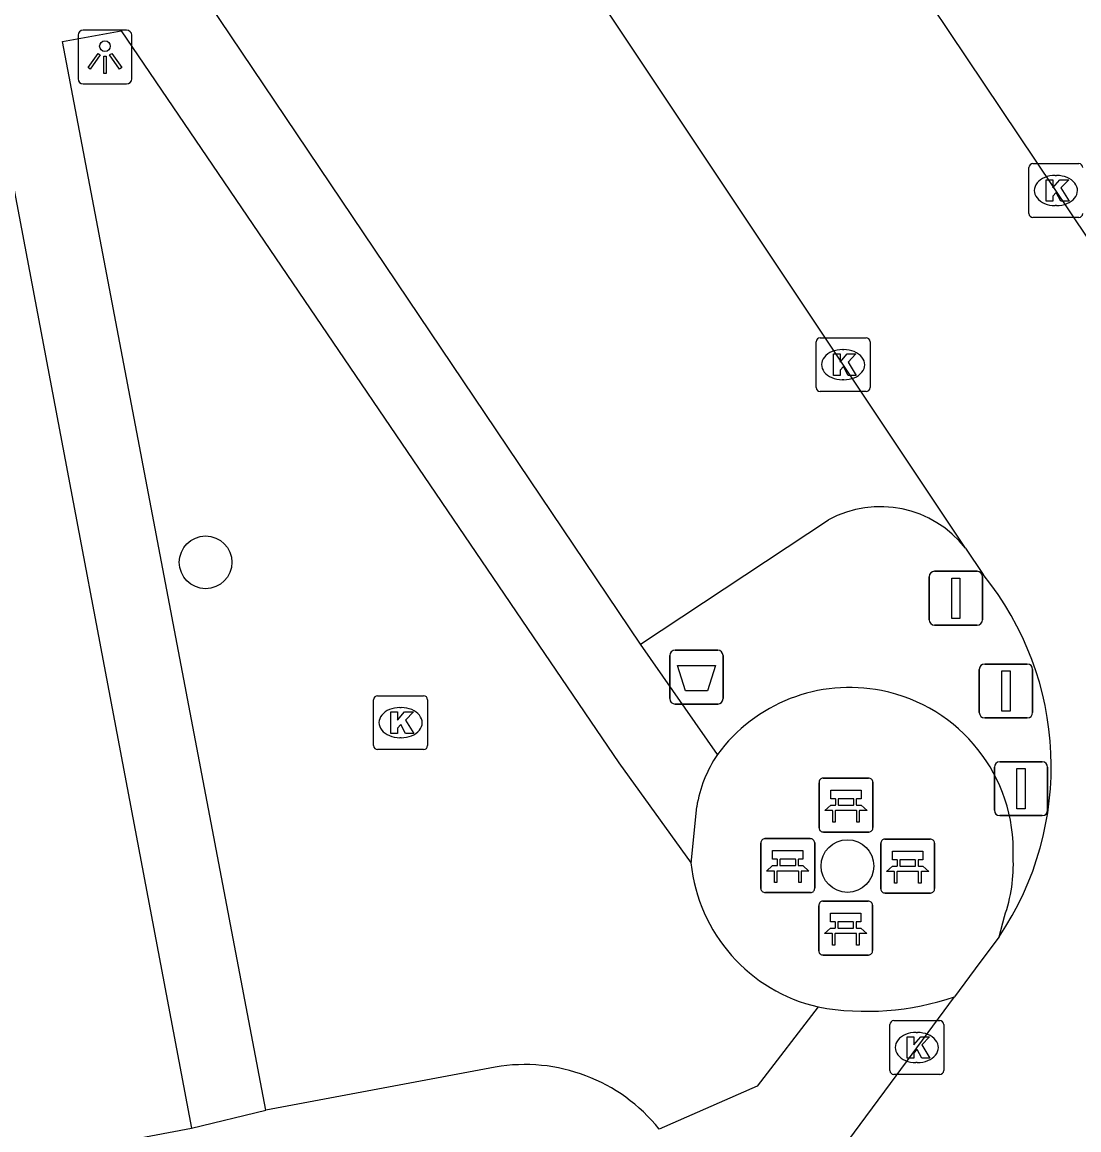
# Model space of a CAD drawing. Extents: x 158352 to 159489, y 383828 to 384597.
# Drawn here: x 158822.38 to 158842, y 384085.87 to 384106.43 of the extents above; entities that cross this region are included whole.
import ezdxf

# ---------------------------------------------------------------- set-up
doc = ezdxf.new("R2010")
doc.units = 0
for name, color, linetype in [('IMGEO_Afsluitpaal', 7, 'Continuous'), ('IMGEO_Afvalbak', 7, 'Continuous'), ('IMGEO_Bank', 7, 'Continuous'), ('IMGEO_Boom', 7, 'Continuous'), ('IMGEO_Kolk', 7, 'Continuous'), ('IMGEO_Lichtpunt', 7, 'Continuous'), ('IMGEO_Parkeervlak_open', 7, 'Continuous'), ('IMGEO_Rijbaan_lokaal_open', 7, 'Continuous'), ('IMGEO_Voetpad_halfverhard', 7, 'Continuous'), ('IMGEO_Voetpad_open', 7, 'Continuous')]:
    doc.layers.add(name, color=color, linetype=linetype)

msp = doc.modelspace()

# ---------------------------------------------------------------- linework, layer by layer
at = {"layer": 'IMGEO_Afsluitpaal'}
for p, q in [((158839.323, 384096.235), (158840.113, 384096.235)), ((158840.113, 384096.235), (158839.323, 384096.235)), ((158839.223, 384095.335), (158839.223, 384096.135)), ((158839.223, 384096.135), (158839.223, 384095.335)), ((158840.213, 384096.135), (158840.213, 384095.335)), ((158840.213, 384095.335), (158840.213, 384096.135)), ((158840.113, 384095.235), (158839.323, 384095.235)), ((158839.323, 384095.235), (158840.113, 384095.235)), ((158840.154, 384093.614), (158840.154, 384094.414)), ((158840.154, 384094.414), (158840.154, 384093.614)), ((158840.254, 384094.514), (158841.044, 384094.514)), ((158841.044, 384094.514), (158840.254, 384094.514)), ((158841.144, 384094.414), (158841.144, 384093.614)), ((158841.144, 384093.614), (158841.144, 384094.414)), ((158841.044, 384093.514), (158840.254, 384093.514)), ((158840.254, 384093.514), (158841.044, 384093.514)), ((158840.433, 384091.8), (158840.433, 384092.6)), ((158840.433, 384092.6), (158840.433, 384091.8)), ((158840.533, 384092.7), (158841.323, 384092.7)), ((158841.323, 384092.7), (158840.533, 384092.7)), ((158841.423, 384092.6), (158841.423, 384091.8)), ((158841.423, 384091.8), (158841.423, 384092.6)), ((158841.323, 384091.7), (158840.533, 384091.7)), ((158840.533, 384091.7), (158841.323, 384091.7))]:
    msp.add_line(p, q, dxfattribs=at)
for points in [[(158839.643, 384096.11), (158839.793, 384096.11), (158839.793, 384095.36), (158839.643, 384095.36), (158839.643, 384096.11)], [(158840.574, 384094.389), (158840.724, 384094.389), (158840.724, 384093.639), (158840.574, 384093.639), (158840.574, 384094.389)], [(158840.853, 384092.575), (158841.003, 384092.575), (158841.003, 384091.825), (158840.853, 384091.825), (158840.853, 384092.575)]]:
    msp.add_lwpolyline(points, dxfattribs=at)
for centre, start, end in [((158839.323, 384096.135), 90, 180), ((158839.323, 384096.135), 90, 180), ((158840.113, 384096.135), 0, 90), ((158840.113, 384096.135), 360, 90), ((158839.323, 384095.335), 180, 270), ((158839.323, 384095.335), 180, 270), ((158840.113, 384095.335), 270, 0), ((158840.113, 384095.335), 270, 0), ((158840.254, 384094.414), 90, 180), ((158840.254, 384094.414), 90, 180), ((158841.044, 384094.414), 0, 90), ((158841.044, 384094.414), 360, 90), ((158840.254, 384093.614), 180, 270), ((158840.254, 384093.614), 180, 270), ((158841.044, 384093.614), 270, 0), ((158841.044, 384093.614), 270, 0), ((158840.533, 384092.6), 90, 180), ((158840.533, 384092.6), 90, 180), ((158841.323, 384092.6), 0, 90), ((158841.323, 384092.6), 360, 90), ((158840.533, 384091.8), 180, 270), ((158840.533, 384091.8), 180, 270), ((158841.323, 384091.8), 270, 0), ((158841.323, 384091.8), 270, 0)]:
    msp.add_arc(centre, 0.1, start, end, dxfattribs=at)
at = {"layer": 'IMGEO_Afvalbak'}
for p, q in [((158834.407, 384093.872), (158834.407, 384094.672)), ((158834.407, 384094.672), (158834.407, 384093.872)), ((158834.507, 384094.772), (158835.297, 384094.772)), ((158835.297, 384094.772), (158834.507, 384094.772)), ((158835.397, 384094.672), (158835.397, 384093.872)), ((158835.397, 384093.872), (158835.397, 384094.672)), ((158835.297, 384093.772), (158834.507, 384093.772)), ((158834.507, 384093.772), (158835.297, 384093.772))]:
    msp.add_line(p, q, dxfattribs=at)
msp.add_lwpolyline([(158834.55, 384094.486), (158835.254, 384094.486), (158835.105, 384094.016), (158834.699, 384094.016), (158834.55, 384094.486)], dxfattribs=at)
for centre, start, end in [((158834.507, 384094.672), 90, 180), ((158834.507, 384094.672), 90, 180), ((158835.297, 384094.672), 0, 90), ((158835.297, 384094.672), 360, 90), ((158834.507, 384093.872), 180, 270), ((158834.507, 384093.872), 180, 270), ((158835.297, 384093.872), 270, 0), ((158835.297, 384093.872), 270, 0)]:
    msp.add_arc(centre, 0.1, start, end, dxfattribs=at)
at = {"layer": 'IMGEO_Bank'}
for p, q in [((158837.254, 384092.396), (158838.095, 384092.396)), ((158838.095, 384092.396), (158837.254, 384092.396)), ((158838.179, 384092.321), (158838.179, 384091.48)), ((158838.179, 384091.48), (158838.179, 384092.321)), ((158837.179, 384091.471), (158837.179, 384092.312)), ((158837.179, 384092.312), (158837.179, 384091.471)), ((158837.488, 384091.902), (158837.488, 384092.008)), ((158837.532, 384092.008), (158837.532, 384091.902)), ((158837.82, 384092.014), (158837.538, 384092.014)), ((158837.826, 384091.902), (158837.826, 384092.008)), ((158837.87, 384092.008), (158837.87, 384091.902)), ((158837.876, 384091.794), (158837.483, 384091.794)), ((158837.538, 384091.896), (158837.82, 384091.896)), ((158838.104, 384091.396), (158837.263, 384091.396)), ((158837.263, 384091.396), (158838.104, 384091.396)), ((158836.098, 384090.348), (158836.098, 384091.189)), ((158836.098, 384091.189), (158836.098, 384090.348)), ((158836.173, 384091.273), (158837.014, 384091.273)), ((158837.014, 384091.273), (158836.173, 384091.273)), ((158837.098, 384091.198), (158837.098, 384090.357)), ((158837.098, 384090.357), (158837.098, 384091.198)), ((158838.325, 384090.339), (158838.325, 384091.18)), ((158838.325, 384091.18), (158838.325, 384090.339)), ((158838.4, 384091.264), (158839.241, 384091.264)), ((158839.241, 384091.264), (158838.4, 384091.264)), ((158839.325, 384091.189), (158839.325, 384090.348)), ((158839.325, 384090.348), (158839.325, 384091.189)), ((158836.407, 384090.779), (158836.407, 384090.885)), ((158836.451, 384090.885), (158836.451, 384090.779)), ((158836.739, 384090.891), (158836.457, 384090.891)), ((158836.745, 384090.779), (158836.745, 384090.885)), ((158836.789, 384090.885), (158836.789, 384090.779)), ((158838.966, 384090.882), (158838.684, 384090.882)), ((158836.457, 384090.773), (158836.739, 384090.773)), ((158838.634, 384090.77), (158838.634, 384090.876)), ((158838.678, 384090.876), (158838.678, 384090.77)), ((158838.684, 384090.764), (158838.966, 384090.764)), ((158838.972, 384090.77), (158838.972, 384090.876)), ((158839.016, 384090.876), (158839.016, 384090.77)), ((158836.795, 384090.671), (158836.402, 384090.671)), ((158839.022, 384090.662), (158838.629, 384090.662)), ((158837.023, 384090.273), (158836.182, 384090.273)), ((158836.182, 384090.273), (158837.023, 384090.273)), ((158839.25, 384090.264), (158838.409, 384090.264)), ((158838.409, 384090.264), (158839.25, 384090.264)), ((158837.249, 384090.113), (158838.09, 384090.113)), ((158838.09, 384090.113), (158837.249, 384090.113)), ((158837.174, 384089.188), (158837.174, 384090.029)), ((158837.174, 384090.029), (158837.174, 384089.188)), ((158838.174, 384090.038), (158838.174, 384089.197)), ((158838.174, 384089.197), (158838.174, 384090.038)), ((158837.483, 384089.619), (158837.483, 384089.725)), ((158837.527, 384089.725), (158837.527, 384089.619)), ((158837.815, 384089.731), (158837.533, 384089.731)), ((158837.821, 384089.619), (158837.821, 384089.725)), ((158837.865, 384089.725), (158837.865, 384089.619)), ((158837.871, 384089.511), (158837.478, 384089.511)), ((158837.533, 384089.613), (158837.815, 384089.613)), ((158838.099, 384089.113), (158837.258, 384089.113)), ((158837.258, 384089.113), (158838.099, 384089.113))]:
    msp.add_line(p, q, dxfattribs=at)
for points in [[(158837.482, 384092.014), (158837.396, 384092.014), (158837.396, 384092.175), (158837.959, 384092.175), (158837.959, 384092.014), (158837.876, 384092.014)], [(158837.426, 384091.794), (158837.284, 384091.794), (158837.396, 384091.896), (158837.482, 384091.896)], [(158837.476, 384091.787), (158837.476, 384091.58), (158837.433, 384091.58), (158837.433, 384091.787)], [(158837.876, 384091.896), (158837.959, 384091.896), (158838.071, 384091.794), (158837.932, 384091.794)], [(158837.926, 384091.787), (158837.926, 384091.58), (158837.882, 384091.58), (158837.882, 384091.787)], [(158836.401, 384090.891), (158836.315, 384090.891), (158836.315, 384091.052), (158836.878, 384091.052), (158836.878, 384090.891), (158836.795, 384090.891)], [(158838.628, 384090.882), (158838.542, 384090.882), (158838.542, 384091.043), (158839.105, 384091.043), (158839.105, 384090.882), (158839.022, 384090.882)], [(158836.345, 384090.671), (158836.203, 384090.671), (158836.315, 384090.773), (158836.401, 384090.773)], [(158836.795, 384090.773), (158836.878, 384090.773), (158836.99, 384090.671), (158836.851, 384090.671)], [(158838.572, 384090.662), (158838.43, 384090.662), (158838.542, 384090.764), (158838.628, 384090.764)], [(158839.022, 384090.764), (158839.105, 384090.764), (158839.217, 384090.662), (158839.078, 384090.662)], [(158836.395, 384090.664), (158836.395, 384090.457), (158836.352, 384090.457), (158836.352, 384090.664)], [(158836.845, 384090.664), (158836.845, 384090.457), (158836.801, 384090.457), (158836.801, 384090.664)], [(158838.622, 384090.655), (158838.622, 384090.448), (158838.579, 384090.448), (158838.579, 384090.655)], [(158839.072, 384090.655), (158839.072, 384090.448), (158839.028, 384090.448), (158839.028, 384090.655)], [(158837.477, 384089.731), (158837.391, 384089.731), (158837.391, 384089.892), (158837.954, 384089.892), (158837.954, 384089.731), (158837.871, 384089.731)], [(158837.421, 384089.511), (158837.279, 384089.511), (158837.391, 384089.613), (158837.477, 384089.613)], [(158837.471, 384089.504), (158837.471, 384089.297), (158837.428, 384089.297), (158837.428, 384089.504)], [(158837.871, 384089.613), (158837.954, 384089.613), (158838.066, 384089.511), (158837.927, 384089.511)], [(158837.921, 384089.504), (158837.921, 384089.297), (158837.877, 384089.297), (158837.877, 384089.504)]]:
    msp.add_lwpolyline(points, dxfattribs=at)
for centre, radius, start, end in [((158837.257, 384092.318), 0.0779, 92.4484, 184.2845), ((158837.257, 384092.318), 0.0779, 92.4484, 184.2845), ((158838.101, 384092.318), 0.0779, 2.4484, 94.2845), ((158838.101, 384092.318), 0.0779, 2.4484, 94.2845), ((158837.481, 384092.007), 0.00671, 2.8957, 87.1043), ((158837.538, 384092.007), 0.00671, 92.8957, 177.1043), ((158837.82, 384092.007), 0.00671, 2.8957, 87.1043), ((158837.877, 384092.007), 0.00671, 92.8957, 177.1043), ((158837.426, 384091.787), 0.00671, 2.8957, 87.1043), ((158837.483, 384091.787), 0.00671, 92.8957, 177.1043), ((158837.481, 384091.903), 0.00671, 272.8957, 357.1043), ((158837.538, 384091.903), 0.00671, 182.8957, 267.1043), ((158837.82, 384091.903), 0.00671, 272.8957, 357.1043), ((158837.877, 384091.903), 0.00671, 182.8957, 267.1043), ((158837.875, 384091.787), 0.00671, 2.8957, 87.1043), ((158837.932, 384091.787), 0.00671, 92.8957, 177.1043), ((158837.257, 384091.474), 0.0779, 182.4484, 274.2845), ((158837.257, 384091.474), 0.0779, 182.4484, 274.2845), ((158838.101, 384091.474), 0.0779, 272.4484, 4.2845), ((158838.101, 384091.474), 0.0779, 272.4484, 4.2845), ((158836.176, 384091.195), 0.0779, 92.4484, 184.2845), ((158836.176, 384091.195), 0.0779, 92.4484, 184.2845), ((158837.02, 384091.195), 0.0779, 2.4484, 94.2845), ((158837.02, 384091.195), 0.0779, 2.4484, 94.2845), ((158838.403, 384091.186), 0.0779, 92.4484, 184.2845), ((158838.403, 384091.186), 0.0779, 92.4484, 184.2845), ((158839.247, 384091.186), 0.0779, 2.4484, 94.2845), ((158839.247, 384091.186), 0.0779, 2.4484, 94.2845), ((158836.4, 384090.884), 0.00671, 2.8957, 87.1043), ((158836.457, 384090.884), 0.00671, 92.8957, 177.1043), ((158836.739, 384090.884), 0.00671, 2.8957, 87.1043), ((158836.796, 384090.884), 0.00671, 92.8957, 177.1043), ((158838.627, 384090.875), 0.00671, 2.8957, 87.1043), ((158838.684, 384090.875), 0.00671, 92.8957, 177.1043), ((158838.966, 384090.875), 0.00671, 2.8957, 87.1043), ((158839.023, 384090.875), 0.00671, 92.8957, 177.1043), ((158836.4, 384090.78), 0.00671, 272.8957, 357.1043), ((158836.457, 384090.78), 0.00671, 182.8957, 267.1043), ((158836.739, 384090.78), 0.00671, 272.8957, 357.1043), ((158836.796, 384090.78), 0.00671, 182.8957, 267.1043), ((158838.627, 384090.771), 0.00671, 272.8957, 357.1043), ((158838.684, 384090.771), 0.00671, 182.8957, 267.1043), ((158838.966, 384090.771), 0.00671, 272.8957, 357.1043), ((158839.023, 384090.771), 0.00671, 182.8957, 267.1043), ((158836.345, 384090.664), 0.00671, 2.8957, 87.1043), ((158836.402, 384090.664), 0.00671, 92.8957, 177.1043), ((158836.794, 384090.664), 0.00671, 2.8957, 87.1043), ((158836.851, 384090.664), 0.00671, 92.8957, 177.1043), ((158838.572, 384090.655), 0.00671, 2.8957, 87.1043), ((158838.629, 384090.655), 0.00671, 92.8957, 177.1043), ((158839.021, 384090.655), 0.00671, 2.8957, 87.1043), ((158839.078, 384090.655), 0.00671, 92.8957, 177.1043), ((158836.176, 384090.351), 0.0779, 182.4484, 274.2845), ((158836.176, 384090.351), 0.0779, 182.4484, 274.2845), ((158837.02, 384090.351), 0.0779, 272.4484, 4.2845), ((158837.02, 384090.351), 0.0779, 272.4484, 4.2845), ((158838.403, 384090.342), 0.0779, 182.4484, 274.2845), ((158838.403, 384090.342), 0.0779, 182.4484, 274.2845), ((158839.247, 384090.342), 0.0779, 272.4484, 4.2845), ((158839.247, 384090.342), 0.0779, 272.4484, 4.2845), ((158837.252, 384090.035), 0.0779, 92.4484, 184.2845), ((158837.252, 384090.035), 0.0779, 92.4484, 184.2845), ((158838.096, 384090.035), 0.0779, 2.4484, 94.2845), ((158838.096, 384090.035), 0.0779, 2.4484, 94.2845), ((158837.476, 384089.724), 0.00671, 2.8957, 87.1043), ((158837.533, 384089.724), 0.00671, 92.8957, 177.1043), ((158837.815, 384089.724), 0.00671, 2.8957, 87.1043), ((158837.872, 384089.724), 0.00671, 92.8957, 177.1043), ((158837.421, 384089.504), 0.00671, 2.8957, 87.1043), ((158837.478, 384089.504), 0.00671, 92.8957, 177.1043), ((158837.476, 384089.62), 0.00671, 272.8957, 357.1043), ((158837.533, 384089.62), 0.00671, 182.8957, 267.1043), ((158837.815, 384089.62), 0.00671, 272.8957, 357.1043), ((158837.872, 384089.62), 0.00671, 182.8957, 267.1043), ((158837.87, 384089.504), 0.00671, 2.8957, 87.1043), ((158837.927, 384089.504), 0.00671, 92.8957, 177.1043), ((158837.252, 384089.191), 0.0779, 182.4484, 274.2845), ((158837.252, 384089.191), 0.0779, 182.4484, 274.2845), ((158838.096, 384089.191), 0.0779, 272.4484, 4.2845), ((158838.096, 384089.191), 0.0779, 272.4484, 4.2845)]:
    msp.add_arc(centre, radius, start, end, dxfattribs=at)
at = {"layer": 'IMGEO_Boom'}
for centre in [(158825.79, 384096.402), (158837.706, 384090.765)]:
    msp.add_circle(centre, 0.489, dxfattribs=at)
at = {"layer": 'IMGEO_Kolk'}
for p, q in [((158841.075, 384102.877), (158841.075, 384103.729)), ((158841.15, 384103.803), (158842.002, 384103.803)), ((158841.563, 384103.583), (158841.588, 384103.583)), ((158841.586, 384103.023), (158841.561, 384103.023)), ((158842.002, 384102.803), (158841.15, 384102.803)), ((158837.2, 384100.571), (158838.052, 384100.571)), ((158837.125, 384099.645), (158837.125, 384100.497)), ((158837.613, 384100.351), (158837.638, 384100.351)), ((158838.126, 384100.497), (158838.126, 384099.645)), ((158837.636, 384099.791), (158837.611, 384099.791)), ((158838.052, 384099.571), (158837.2, 384099.571)), ((158828.909, 384093), (158828.909, 384093.852)), ((158828.984, 384093.926), (158829.836, 384093.926)), ((158829.91, 384093.852), (158829.91, 384093)), ((158829.397, 384093.706), (158829.422, 384093.706)), ((158829.42, 384093.146), (158829.395, 384093.146)), ((158829.836, 384092.926), (158828.984, 384092.926)), ((158838.492, 384086.97), (158838.492, 384087.822)), ((158838.567, 384087.896), (158839.419, 384087.896)), ((158839.493, 384087.822), (158839.493, 384086.97)), ((158838.98, 384087.676), (158839.005, 384087.676)), ((158839.003, 384087.116), (158838.978, 384087.116)), ((158839.419, 384086.896), (158838.567, 384086.896))]:
    msp.add_line(p, q, dxfattribs=at)
for points in [[(158841.075, 384102.877), (158841.075, 384103.729)], [(158841.15, 384103.803), (158842.002, 384103.803)], [(158841.396, 384103.503), (158841.519, 384103.503), (158841.519, 384103.352), (158841.649, 384103.503), (158841.813, 384103.503), (158841.667, 384103.352), (158841.82, 384103.103), (158841.668, 384103.103), (158841.583, 384103.267), (158841.519, 384103.2), (158841.519, 384103.103), (158841.396, 384103.103), (158841.396, 384103.503)], [(158842.002, 384102.803), (158841.15, 384102.803)], [(158837.2, 384100.571), (158838.052, 384100.571)], [(158837.125, 384099.645), (158837.125, 384100.497)], [(158838.126, 384100.497), (158838.126, 384099.645)], [(158837.446, 384100.271), (158837.569, 384100.271), (158837.569, 384100.12), (158837.699, 384100.271), (158837.863, 384100.271), (158837.717, 384100.12), (158837.87, 384099.871), (158837.718, 384099.871), (158837.633, 384100.035), (158837.569, 384099.968), (158837.569, 384099.871), (158837.446, 384099.871), (158837.446, 384100.271)], [(158838.052, 384099.571), (158837.2, 384099.571)], [(158828.909, 384093), (158828.909, 384093.852)], [(158828.984, 384093.926), (158829.836, 384093.926)], [(158829.91, 384093.852), (158829.91, 384093)], [(158829.23, 384093.626), (158829.353, 384093.626), (158829.353, 384093.475), (158829.483, 384093.626), (158829.647, 384093.626), (158829.501, 384093.475), (158829.654, 384093.226), (158829.502, 384093.226), (158829.417, 384093.39), (158829.353, 384093.323), (158829.353, 384093.226), (158829.23, 384093.226), (158829.23, 384093.626)], [(158829.836, 384092.926), (158828.984, 384092.926)], [(158838.492, 384086.97), (158838.492, 384087.822)], [(158838.567, 384087.896), (158839.419, 384087.896)], [(158839.493, 384087.822), (158839.493, 384086.97)], [(158838.813, 384087.596), (158838.936, 384087.596), (158838.936, 384087.445), (158839.066, 384087.596), (158839.23, 384087.596), (158839.084, 384087.445), (158839.237, 384087.196), (158839.085, 384087.196), (158839, 384087.36), (158838.936, 384087.293), (158838.936, 384087.196), (158838.813, 384087.196), (158838.813, 384087.596)], [(158839.419, 384086.896), (158838.567, 384086.896)]]:
    msp.add_lwpolyline(points, dxfattribs=at)
for centre, start, end in [((158841.152, 384103.727), 91.552, 178.448), ((158841.152, 384103.727), 91.552, 178.448), ((158842, 384103.727), 1.552, 88.448), ((158842, 384103.727), 1.552, 88.448), ((158841.152, 384102.879), 181.552, 268.448), ((158841.152, 384102.879), 181.552, 268.448), ((158842, 384102.879), 271.552, 358.448), ((158842, 384102.879), 271.552, 358.448), ((158837.202, 384100.495), 91.552, 178.448), ((158837.202, 384100.495), 91.552, 178.448), ((158838.05, 384100.495), 1.552, 88.448), ((158838.05, 384100.495), 1.552, 88.448), ((158837.202, 384099.647), 181.552, 268.448), ((158837.202, 384099.647), 181.552, 268.448), ((158838.05, 384099.647), 271.552, 358.448), ((158838.05, 384099.647), 271.552, 358.448), ((158828.986, 384093.85), 91.552, 178.448), ((158828.986, 384093.85), 91.552, 178.448), ((158829.834, 384093.85), 1.552, 88.448), ((158829.834, 384093.85), 1.552, 88.448), ((158828.986, 384093.002), 181.552, 268.448), ((158828.986, 384093.002), 181.552, 268.448), ((158829.834, 384093.002), 271.552, 358.448), ((158829.834, 384093.002), 271.552, 358.448), ((158838.569, 384087.82), 91.552, 178.448), ((158838.569, 384087.82), 91.552, 178.448), ((158839.417, 384087.82), 1.552, 88.448), ((158839.417, 384087.82), 1.552, 88.448), ((158838.569, 384086.972), 181.552, 268.448), ((158838.569, 384086.972), 181.552, 268.448), ((158839.417, 384086.972), 271.552, 358.448), ((158839.417, 384086.972), 271.552, 358.448)]:
    msp.add_arc(centre, 0.0765, start, end, dxfattribs=at)
for centre, major_axis, ratio, start_param, end_param in [((158841.562, 384103.303), (-0.387, 0.002), 0.722429, 4.712389, 7.853982), ((158841.587, 384103.303), (-0.39, 0.002), 0.717154, 1.570796, 4.712389), ((158837.612, 384100.071), (-0.387, 0.002), 0.722429, 4.712389, 7.853982), ((158837.637, 384100.071), (-0.39, 0.002), 0.717154, 1.570796, 4.712389), ((158829.396, 384093.426), (-0.387, 0.002), 0.722429, 4.712389, 7.853982), ((158829.421, 384093.426), (-0.39, 0.002), 0.717154, 1.570796, 4.712389), ((158838.979, 384087.396), (-0.387, 0.002), 0.722429, 4.712389, 7.853982), ((158839.004, 384087.396), (-0.39, 0.002), 0.717154, 1.570796, 4.712389)]:
    msp.add_ellipse(centre, major_axis=major_axis, ratio=ratio, start_param=start_param, end_param=end_param, dxfattribs=at)
at = {"layer": 'IMGEO_Lichtpunt'}
for p, q in [((158823.422, 384106.184), (158823.422, 384105.377)), ((158823.422, 384106.184), (158823.422, 384105.377)), ((158824.324, 384106.279), (158823.516, 384106.279)), ((158824.324, 384106.279), (158823.516, 384106.279)), ((158824.418, 384105.377), (158824.418, 384106.184)), ((158824.418, 384105.377), (158824.418, 384106.184)), ((158823.516, 384105.283), (158824.324, 384105.283)), ((158823.516, 384105.283), (158824.324, 384105.283))]:
    msp.add_line(p, q, dxfattribs=at)
for points in [[(158823.796, 384105.848), (158823.835, 384105.82), (158823.647, 384105.558), (158823.609, 384105.585), (158823.796, 384105.848)], [(158823.898, 384105.8), (158823.945, 384105.8), (158823.945, 384105.478), (158823.898, 384105.478), (158823.898, 384105.8)], [(158824.008, 384105.82), (158824.046, 384105.847), (158824.233, 384105.585), (158824.194, 384105.557), (158824.008, 384105.82)]]:
    msp.add_lwpolyline(points, dxfattribs=at)
msp.add_circle((158823.921, 384105.982), 0.0994, dxfattribs=at)
for centre, start, end in [((158823.516, 384106.184), 90, 180), ((158823.516, 384106.184), 90, 180), ((158824.324, 384106.184), 0, 90), ((158824.324, 384106.184), 0, 90), ((158823.516, 384105.377), 180, 270), ((158823.516, 384105.377), 180, 270), ((158824.324, 384105.377), 270, 0), ((158824.324, 384105.377), 270, 360)]:
    msp.add_arc(centre, 0.0946, start, end, dxfattribs=at)
at = {"layer": 'IMGEO_Parkeervlak_open'}
msp.add_lwpolyline([(158833.865, 384094.882), (158837.354, 384097.188)], dxfattribs=at)
msp.add_arc((158838.317, 384095.422), 2.012, 38.1002, 118.597, dxfattribs=at)
at = {"layer": 'IMGEO_Rijbaan_lokaal_open'}
for points in [[(158846.369, 384096.156), (158829.599, 384121.155)], [(158839.9, 384096.663), (158827.035, 384115.958)], [(158839.9, 384096.663), (158840.225, 384096.175)], [(158840.522, 384089.451), (158840.164, 384088.977), (158839.692, 384088.338)], [(158837.377, 384085.207), (158838.503, 384086.73), (158839.692, 384088.338)]]:
    msp.add_lwpolyline(points, dxfattribs=at)
msp.add_arc((158835.838, 384092.613), 5.651, 325.9807, 39.0775, dxfattribs=at)
at = {"layer": 'IMGEO_Voetpad_halfverhard'}
msp.add_lwpolyline([(158840.522, 384089.451), (158840.621, 384089.827)], dxfattribs=at)
for centre, radius, start, end in [((158837.745, 384091.042), 3.037, 78.7446, 143.869), ((158837.751, 384091.044), 3.034, 357.9159, 78.8447), ((158837.854, 384090.797), 2.932, 340.676, 2.6727), ((158837.849, 384091.136), 3.064, 185.8968, 257.0526)]:
    msp.add_arc(centre, radius, start, end, dxfattribs=at)
at = {"layer": 'IMGEO_Voetpad_open'}
for points in [[(158833.865, 384094.882), (158823.17, 384110.767), (158826.267, 384112.843)], [(158821.704, 384106.092), (158825.528, 384085.899)], [(158826.911, 384086.231), (158823.135, 384106.069), (158824.225, 384106.266), (158833.459, 384092.683), (158834.802, 384090.821)], [(158835.292, 384092.833), (158833.865, 384094.882)], [(158834.802, 384090.821), (158834.907, 384091.865)], [(158837.163, 384088.15), (158836.03, 384086.68), (158834.211, 384085.881)], [(158831.166, 384087.033), (158826.911, 384086.231)], [(158825.528, 384085.899), (158826.911, 384086.231)], [(158771.635, 384075.738), (158825.528, 384085.899)]]:
    msp.add_lwpolyline(points, dxfattribs=at)
for centre, radius, start, end in [((158837.326, 384091.464), 2.452, 146.0444, 170.5774), ((158838.066, 384093.106), 5.038, 259.6736, 288.8292), ((158831.716, 384083.885), 3.195, 38.6492, 99.905)]:
    msp.add_arc(centre, radius, start, end, dxfattribs=at)

doc.saveas('drawing.dxf')
